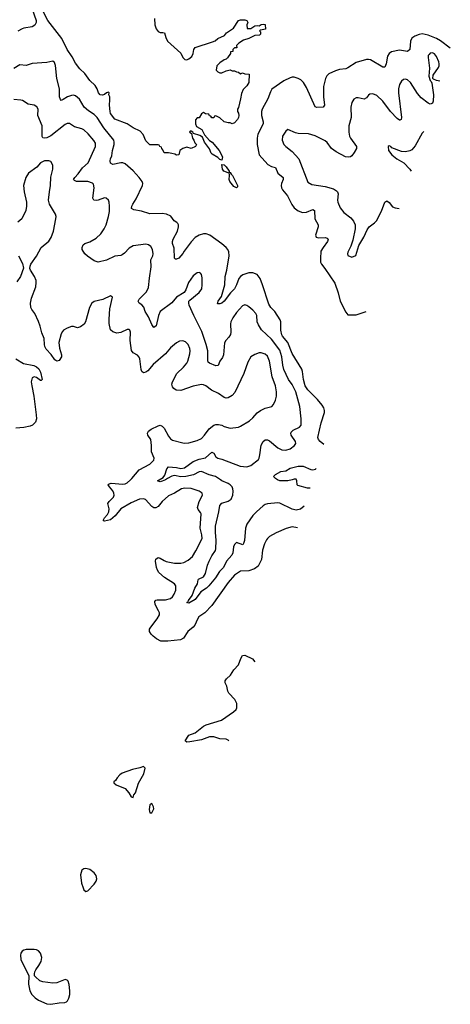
# Model space of a CAD drawing. Header units: inches. Extents: x 1834610 to 2027685, y 642842 to 774116.
# Tile 429 of 632: x 2005388 to 2009564, y 694915 to 704459. Entities that reach past the tile are written whole.
import ezdxf

# ---------------------------------------------------------------- set-up
doc = ezdxf.new("R2010")
doc.units = ezdxf.units.IN
doc.header["$MEASUREMENT"] = 0
doc.layers.add('C0609', color=7, linetype='Continuous')
doc.layers.add('C0700', color=7, linetype='Continuous')

msp = doc.modelspace()

# ---------------------------------------------------------------- linework, layer by layer
at = {"layer": 'C0609', "color": 5}
for points, elevation in [([(2008080.7, 699533.2), (2008030, 699541.8), (2007973.9, 699526.1), (2007876.3, 699483.7), (2007812, 699448), (2007790, 699431.5), (2007781.5, 699418.5), (2007762.8, 699377.2), (2007744.2, 699315.8), (2007733.5, 699226.5), (2007699.4, 699160.6), (2007664.2, 699135.8), (2007610, 699116.9), (2007528.2, 699111.8), (2007470, 699075.4), (2007410, 699004.8), (2007250, 698782), (2007182.8, 698710), (2007126.7, 698670), (2007111.6, 698648.4), (2007086.4, 698590), (2007069.6, 698570.4), (2007018.3, 698530), (2006977.4, 698462.6), (2006947.3, 698447.3), (2006824.7, 698435.3), (2006756.3, 698436.3), (2006716.1, 698456.1), (2006682.3, 698482.3), (2006662.3, 698502.3), (2006647.6, 698530), (2006648, 698550), (2006658.9, 698570), (2006722, 698650), (2006743.5, 698690), (2006743.5, 698710), (2006735.8, 698730), (2006700.7, 698790), (2006700, 698820), (2006707.4, 698832.6), (2006723, 698837), (2006803.3, 698836.7), (2006850, 698847.4), (2006870, 698864.9), (2006886.9, 698890), (2006902.6, 698930), (2006903.5, 698950), (2006901.3, 698970), (2006889.5, 698990), (2006791.1, 699051.1), (2006739, 699099), (2006724.1, 699124.1), (2006715.7, 699150), (2006705, 699210), (2006708.7, 699230), (2006730, 699244.9), (2006750, 699240.2), (2006790, 699215.2), (2006810, 699208.2), (2006890, 699189.4), (2006950, 699189.3), (2006981.1, 699198.9), (2007020.9, 699219.1), (2007064.5, 699255.5), (2007096.9, 699310), (2007156.3, 699430), (2007155.6, 699464.4), (2007139.6, 699530), (2007147.7, 699667.7), (2007142, 699682), (2007118, 699710), (2007111.4, 699730), (2007128.1, 699790), (2007159.7, 699850), (2007156.2, 699870), (2007129.3, 699890), (2007050, 699915.1), (2006990, 699917.2), (2006958.8, 699910), (2006889.3, 699870.7), (2006830, 699844.2), (2006768.9, 699790), (2006730, 699740.5), (2006710, 699726.2), (2006690, 699727.9), (2006670, 699739.8), (2006607.9, 699808), (2006590, 699813.5), (2006550, 699811.9), (2006470, 699777.2), (2006370, 699716.5), (2006315, 699650), (2006270, 699610.8), (2006210, 699596.9), (2006201.8, 699601.8), (2006199.7, 699610), (2006209.8, 699630), (2006238.5, 699661.5), (2006253.8, 699690), (2006256.5, 699716.5), (2006243.9, 699770), (2006255.1, 699790), (2006297.1, 699830), (2006305, 699850), (2006302.5, 699870), (2006291, 699891), (2006257.7, 699930), (2006247.2, 699950), (2006250, 699956.3), (2006275.1, 699964.9), (2006390, 699958), (2006410, 699960.9), (2006430, 699970.3), (2006463.7, 700000)], 280), ([(2006800.8, 700000), (2006770, 699985.7), (2006750, 699980.7), (2006724, 699990), (2006741.6, 700000)], 260), ([(2008147.6, 699742.9), (2008110, 699714.5), (2008070, 699706), (2008030, 699713.6), (2007910, 699772.4), (2007890, 699775.8), (2007790, 699765.1), (2007770, 699758.7), (2007750, 699745.3), (2007685.4, 699690), (2007650, 699652), (2007591, 699570), (2007577.3, 699530), (2007569.2, 699410.8), (2007559, 699381), (2007550.6, 699370), (2007490, 699389.7), (2007470, 699372.8), (2007461.8, 699350), (2007453.7, 699290), (2007445.7, 699270), (2007394.7, 699210), (2007365.4, 699150), (2007324.5, 699110), (2007287.3, 699050), (2007222.4, 698970), (2007201.1, 698950), (2007146.3, 698913.7), (2007090, 698838.7), (2007030, 698802.7), (2007010, 698808), (2007022.7, 698817.3), (2007025.6, 698830), (2007061.8, 698878.2), (2007087.2, 698950), (2007111.6, 698990), (2007118, 699030), (2007123.1, 699036.9), (2007170, 699059.7), (2007190.4, 699089.6), (2007210.5, 699170), (2007226.3, 699210), (2007250, 699262.3), (2007285.6, 699314.4), (2007290.6, 699330), (2007294, 699410), (2007286.5, 699490), (2007286.6, 699550), (2007319.9, 699690), (2007328.8, 699750), (2007350, 699773.8), (2007410, 699791.2), (2007437.6, 699810), (2007455.9, 699850), (2007459.3, 699890), (2007455.8, 699910), (2007447.4, 699930), (2007429.7, 699950), (2007410, 699962.9), (2007350, 699990.5), (2007334.9, 700000)], 260), ([(2008030.7, 700000), (2007990, 699987.3), (2007910.4, 699989.6), (2007889.4, 700000)], 240), ([(2008203.7, 699918.8), (2008179.1, 699919.1), (2008084.4, 699944.4), (2008079.3, 699950), (2008077, 699990), (2008072, 700000)], 240), ([(2007415.5, 697469.4), (2007410, 697474), (2007390, 697484), (2007330, 697487.9), (2007270, 697506.7), (2007230, 697506.7), (2007150, 697478.8), (2007038.2, 697458.2), (2007010, 697456.3), (2006991.8, 697470), (2007030, 697522.3), (2007090, 697546.8), (2007170, 697610.1), (2007196.8, 697623.2), (2007345.6, 697670), (2007462, 697750), (2007486, 697774), (2007494.7, 697790), (2007495.1, 697830), (2007473.5, 697870), (2007417.7, 697930), (2007408.3, 697950), (2007398, 697998), (2007379.6, 698030), (2007379.6, 698050), (2007392.3, 698070), (2007433.3, 698106.7), (2007463.9, 698156), (2007510, 698206), (2007531.9, 698268.1), (2007550, 698297.1), (2007570, 698300.3), (2007644.8, 698264.8), (2007666.9, 698235.9)], 280)]:
    msp.add_lwpolyline(points, dxfattribs=dict(at, elevation=elevation))
at = {"layer": 'C0609', "color": 5, "elevation": 320}
for points in [[(2006590, 697219.3), (2006554.4, 697205.6), (2006482, 697190), (2006383.5, 697156.5), (2006359.8, 697140.2), (2006332, 697110), (2006316.9, 697083.1), (2006302, 697070), (2006302, 697062), (2006323.6, 697043.6), (2006410, 697006), (2006445.2, 696965.2), (2006470, 696924.7), (2006490, 696918), (2006496.1, 696943.9), (2006510, 696963.8), (2006541.7, 697058.3), (2006592.5, 697150), (2006605.2, 697205.2)], [(2006670, 696862), (2006650, 696848.7), (2006643.9, 696803.9), (2006650, 696771.3), (2006670, 696772), (2006689, 696810), (2006685.2, 696830)], [(2006030, 696232.7), (2006010, 696229.2), (2005990, 696214), (2005977.3, 696170), (2005987.3, 696090), (2006002.5, 696042.5), (2006010, 696024.7), (2006030, 696006.8), (2006050, 696016), (2006110, 696078), (2006129.6, 696110), (2006135.6, 696130), (2006130, 696162), (2006110, 696189.2), (2006070, 696221.2)], [(2005530, 695446), (2005450, 695446), (2005430, 695441.2), (2005411.3, 695430), (2005398.8, 695410), (2005394.8, 695390), (2005398.8, 695350), (2005478, 695190), (2005474, 695110), (2005486.6, 695046.6), (2005505.5, 695010), (2005538, 694978), (2005570, 694954.4), (2005650, 694919.5), (2005690, 694914.9), (2005770, 694928.5), (2005827, 694933), (2005840.9, 694939.1), (2005851.7, 694948.3), (2005865.1, 694974.9), (2005874, 695010), (2005873.8, 695046.2), (2005867.5, 695107.5), (2005858.4, 695138.4), (2005849.4, 695149.4), (2005830, 695155.1), (2005750, 695123), (2005710, 695118.3), (2005612.3, 695132.3), (2005582.8, 695142.8), (2005540.1, 695180.1), (2005533.2, 695190), (2005532.3, 695210), (2005535.1, 695230), (2005544.5, 695250), (2005574.7, 695290), (2005595.1, 695330), (2005602, 695370), (2005591.7, 695411.7), (2005570, 695432.7), (2005550, 695442.7)]]:
    msp.add_lwpolyline(points, close=True, dxfattribs=at)
at = {"layer": 'C0700', "color": 5}
for points, elevation in [([(2005507, 704570), (2005547.2, 704450), (2005546.7, 704430), (2005534.1, 704405.9), (2005510, 704389.5), (2005430, 704376.9), (2005411, 704370), (2005370, 704347.3)], 220), ([(2006695.4, 704470), (2006699.2, 704410), (2006710.2, 704370.2), (2006730, 704343), (2006750, 704334.9), (2006775.2, 704335.2), (2006791.3, 704330), (2006804.5, 704284.5), (2006821, 704250), (2006950, 704134), (2006971.2, 704091.1), (2006991.3, 704071.3), (2007010, 704071), (2007030, 704078.8), (2007056.6, 704103.4), (2007071.4, 704130), (2007077, 704170), (2007090, 704190.4), (2007257.5, 704242.5), (2007284.9, 704255.1), (2007310, 704275.5), (2007375.5, 704304.5), (2007394, 704330), (2007462.5, 704377.5), (2007510, 704451.3), (2007530, 704456), (2007570, 704456), (2007592, 704450), (2007602, 704430), (2007591.3, 704410), (2007594, 704374), (2007630, 704372), (2007670, 704398), (2007690, 704402), (2007710, 704398), (2007730.6, 704410.6), (2007755.3, 704415.3), (2007770, 704412), (2007772, 704368), (2007723.6, 704356.4), (2007714, 704350), (2007722, 704342), (2007724.7, 704330), (2007722, 704318), (2007714, 704310), (2007670, 704305.2), (2007610, 704277.2), (2007559.8, 704260.2), (2007512, 704230), (2007492, 704210), (2007492.7, 704187.3), (2007470, 704186), (2007454, 704170), (2007454, 704150), (2007434, 704146), (2007432, 704130), (2007404.7, 704090), (2007390, 704075.3), (2007371.2, 704068.9), (2007330, 704042), (2007301, 704010), (2007292, 703970), (2007310, 703952), (2007330, 703942), (2007350, 703942), (2007390, 703962), (2007430, 703972), (2007450, 703962), (2007470, 703962), (2007490, 703952), (2007511.6, 703951.6), (2007530, 703934), (2007550, 703942), (2007570, 703934), (2007612, 703930), (2007611, 703850), (2007590, 703818), (2007556.9, 703783.1), (2007538, 703742), (2007531, 703690), (2007510, 703606), (2007502, 703590), (2007502, 703570), (2007511.2, 703551.1), (2007512, 703530), (2007511.3, 703510), (2007502, 703490), (2007470, 703458), (2007448.8, 703448.9), (2007430, 703458), (2007410, 703458), (2007370, 703468), (2007330, 703508), (2007290, 703526), (2007278, 703522), (2007271.6, 703508.4), (2007250, 703506), (2007242, 703522), (2007227.3, 703527.3), (2007222, 703542), (2007190, 703546), (2007170, 703558), (2007150, 703546), (2007130, 703506), (2007110, 703506), (2007092.7, 703487.3), (2007092, 703450), (2007104, 703424), (2007155.5, 703395.5), (2007181.4, 703341.4), (2007228.3, 703288.3), (2007256, 703270), (2007322.8, 703190), (2007354.8, 703130), (2007350, 703098), (2007330, 703102), (2007310, 703124), (2007255.5, 703155.5), (2007246.3, 703166.3), (2007230, 703208), (2007179.3, 703270), (2007160.2, 703320.2), (2007135.9, 703335.9), (2007075.3, 703355.3), (2007066, 703370), (2007050, 703378), (2007042, 703378), (2007034, 703370), (2007054, 703354), (2007064.7, 703310), (2007078, 703290), (2007086, 703266), (2007102, 703250), (2007094, 703230), (2007050, 703208.7), (2007010, 703222), (2006970, 703209), (2006942, 703190), (2006931.2, 703148.9), (2006910, 703144), (2006894, 703154), (2006862.7, 703162.7), (2006830, 703169), (2006790, 703168), (2006778, 703198), (2006766, 703210), (2006762, 703222), (2006746, 703230), (2006742, 703242), (2006730, 703246), (2006650, 703246), (2006610, 703284), (2006586.6, 703346.6), (2006556.6, 703376.6), (2006488.7, 703410), (2006429.4, 703449.4), (2006310, 703494), (2006270, 703549.2), (2006265.1, 703570), (2006260.5, 703630), (2006263.2, 703683.2), (2006261.2, 703710), (2006254, 703730), (2006255.3, 703750), (2006250, 703755.3), (2006230, 703748.7), (2006210, 703733.2), (2006190, 703726.6), (2006170, 703729.4), (2006153.2, 703750), (2006139.5, 703790), (2006119.7, 703819.8), (2006070, 703869.6), (2006018.6, 703938.6), (2005970, 703982), (2005930, 704037.2), (2005898.3, 704098.3), (2005850, 704169.7), (2005797.6, 704277.6), (2005661, 704450), (2005579.7, 704610)], 220), ([(2009564, 704183.9), (2009470, 704254.6), (2009430, 704277.4), (2009350, 704309.9), (2009290, 704321.4), (2009263.4, 704316.6), (2009219.9, 704300.1), (2009190, 704279.5), (2009178.8, 704250), (2009170.2, 704169.8), (2009150.3, 704149.7), (2009070, 704162), (2008992.5, 704147.5), (2008970, 704131.8), (2008955.3, 704104.8), (2008942.6, 704030), (2008930, 703999.3), (2008910, 703997), (2008790, 704068.3), (2008770, 704074.3), (2008750, 704072.8), (2008650, 704043), (2008570, 703991.3), (2008550, 703983), (2008490, 703974.7), (2008450, 703964), (2008385.9, 703934.1), (2008365.3, 703914.7), (2008353.1, 703890), (2008334, 703810), (2008332.9, 703710), (2008343.8, 703630), (2008330.4, 703609.6), (2008270, 703606), (2008253.4, 703613.4), (2008170, 703802), (2008138.9, 703850), (2008114.7, 703874.7), (2008090, 703889.7), (2008050, 703901.3), (2008030, 703901.6), (2008010, 703896.2), (2007950, 703865.4), (2007834.9, 703785.1), (2007819.8, 703760.2), (2007793.1, 703690), (2007738.5, 703590), (2007732.4, 703567.6), (2007731.9, 703530), (2007747.9, 703470), (2007748.6, 703450), (2007696.3, 703350), (2007690.1, 703309.9), (2007689.6, 703249.6), (2007709.3, 703150), (2007794, 703054), (2007830, 703035.5), (2007870, 703024.6), (2007890.2, 702970), (2007942.3, 702930), (2007944.2, 702910), (2007927.4, 702870), (2007924.6, 702850), (2007928.1, 702830), (2007937.4, 702810), (2007984.6, 702750), (2008026.7, 702666.7), (2008050, 702634.6), (2008090, 702605.2), (2008131.4, 702591.4), (2008170, 702594.2), (2008230, 702618), (2008248.6, 702608.5), (2008251.1, 702530), (2008283.6, 702470), (2008281.8, 702450), (2008257, 702370), (2008262, 702350), (2008290, 702342.7), (2008350, 702348.9), (2008370, 702342.4), (2008380.3, 702330), (2008373.8, 702310), (2008329.6, 702250.4), (2008310, 702214), (2008304.1, 702144.1), (2008305.8, 702110), (2008315, 702090), (2008348.4, 702048.4), (2008445.2, 701905.2), (2008476.8, 701810), (2008495.9, 701730), (2008550, 701624.6), (2008570, 701599.5), (2008650, 701596.5), (2008749.4, 701630)], 240), ([(2009461.9, 703863.9), (2009429.6, 703869.6), (2009402, 703882), (2009395.3, 703890), (2009399.3, 703920.7), (2009450, 703994), (2009456.4, 704010), (2009457.2, 704030), (2009452.9, 704050), (2009430, 704100.7), (2009410, 704127.6), (2009390, 704138.7), (2009370, 704133.6), (2009358.3, 704121.7), (2009350.4, 704110), (2009349.2, 704090.8), (2009361.1, 703990), (2009356, 703910), (2009367.3, 703870), (2009378.5, 703858.5), (2009383.8, 703843.8), (2009402.4, 703730), (2009396.5, 703670), (2009390, 703649.5), (2009378, 703642), (2009370, 703638.7), (2009350, 703648.2), (2009282.6, 703702.6), (2009244.8, 703744.8), (2009177.8, 703850), (2009150, 703875.5), (2009130, 703883.5), (2009110, 703880.4), (2009090, 703864), (2009071.8, 703830), (2009061.7, 703790), (2009061.2, 703750), (2009090.3, 703510), (2009087.5, 703492.5), (2009075.5, 703484.5), (2009070, 703483.7), (2009050, 703499.7), (2008985.2, 703570), (2008909.7, 703670), (2008850, 703724.2), (2008830, 703735.1), (2008810, 703739.6), (2008784.8, 703735.2), (2008770, 703726.6), (2008750, 703700.9), (2008730, 703689.7), (2008670, 703701.1), (2008650, 703699.7), (2008630, 703689.5), (2008610, 703657.2), (2008598.3, 703610), (2008602.9, 703510), (2008581.3, 703430), (2008579.7, 703370), (2008587.2, 703330), (2008596.9, 703310), (2008655.6, 703230), (2008653.1, 703210), (2008632.8, 703170), (2008610, 703138.7), (2008596.3, 703130), (2008574, 703126), (2008549, 703129), (2008456.3, 703176.3), (2008411.4, 703211.4), (2008370, 703268.2), (2008350, 703284), (2008254.4, 703334.4), (2008190, 703350.8), (2008090, 703355.6), (2008063, 703363), (2007990, 703395.3), (2007970, 703379), (2007938, 703330), (2007933.4, 703290), (2007950.6, 703250), (2007968.9, 703228.9), (2008030, 703180.4), (2008094.6, 703110), (2008183.7, 702883.7), (2008221.3, 702861.3), (2008350, 702843.2), (2008430, 702818.3), (2008460.7, 702800.7), (2008470.2, 702790.2), (2008475.8, 702770), (2008470.3, 702710.3), (2008472.9, 702690), (2008496.5, 702636.5), (2008531.3, 702591.3), (2008598.2, 702538.2), (2008626.8, 702506.8), (2008641.3, 702470), (2008641.6, 702430), (2008618.5, 702321.5), (2008598, 702262), (2008570, 702206), (2008566, 702190), (2008571.6, 702171.6), (2008610, 702158), (2008648.4, 702171.6), (2008676, 702270), (2008727, 702350), (2008756.6, 702423.4), (2008777, 702450), (2008830, 702488.7), (2008849.8, 702510.2), (2008896.9, 702603.1), (2008929.7, 702690), (2008950, 702703), (2008970, 702686), (2009004.2, 702644.2), (2009030, 702633.7), (2009068, 702628.8)], 260), ([(2008338.3, 700340.9), (2008300.5, 700370), (2008285.4, 700390), (2008279.2, 700410), (2008310.6, 700550), (2008343.5, 700650), (2008343.8, 700670), (2008336.2, 700696.2), (2008321.7, 700721.7), (2008277.1, 700777.1), (2008181.2, 700870), (2008156, 700910), (2008141, 700970), (2008131.8, 701050), (2008124.1, 701070), (2008030, 701224.7), (2007989.1, 701330), (2007937.7, 701390), (2007930, 701404.7), (2007919.8, 701450), (2007919.8, 701530), (2007915.1, 701550), (2007862.5, 701630), (2007824.8, 701670), (2007802.9, 701702.8), (2007744.4, 701890), (2007719.8, 701950), (2007689.7, 701990), (2007650, 702006.1), (2007610, 702006.3), (2007552.9, 701987.1), (2007529.3, 701970), (2007513.7, 701950), (2007491.8, 701888.2), (2007470, 701849.8), (2007431.3, 701810), (2007370, 701729.7), (2007350, 701712), (2007330, 701703), (2007305.6, 701705.6), (2007312.3, 701730), (2007344.9, 701775.1), (2007377.1, 701890), (2007381.1, 701970), (2007398.3, 702030), (2007418.5, 702170), (2007415.4, 702210), (2007406, 702230), (2007390, 702251.6), (2007350, 702286.6), (2007230.8, 702370.8), (2007196.7, 702383.3), (2007170, 702383.5), (2007130, 702371.1), (2007090, 702348.2), (2007050, 702304.4), (2006983.5, 702216.5), (2006970, 702191.6), (2006930, 702147.3), (2006910, 702136), (2006899, 702139), (2006890, 702148), (2006884.9, 702244.9), (2006870.8, 702290), (2006870.8, 702310), (2006876.5, 702330), (2006918.5, 702410), (2006928.7, 702450), (2006928.3, 702470), (2006922.7, 702482.7), (2006913.6, 702493.6), (2006885.6, 702510), (2006854, 702554), (2006812.9, 702572.9), (2006770, 702578.7), (2006650, 702577.6), (2006570, 702603.5), (2006495.5, 702615.5), (2006474, 702630), (2006477, 702650), (2006486.3, 702670), (2006518, 702722), (2006578.7, 702850), (2006582.9, 702870), (2006577.6, 702890), (2006548.3, 702930), (2006490, 702994.3), (2006410, 703063.1), (2006390, 703070.9), (2006370, 703071.8), (2006290, 703055.8), (2006270, 703069.4), (2006266.2, 703090), (2006269.7, 703109.7), (2006281.6, 703138.4), (2006288.5, 703190), (2006304.4, 703250), (2006305.6, 703270), (2006300.5, 703290), (2006205.3, 703410), (2006139.1, 703510), (2006110, 703539.8), (2006054.4, 703574.4), (2006013, 703610), (2005967.2, 703687.2), (2005930, 703719.7), (2005910, 703725.7), (2005890, 703723.9), (2005850.5, 703710), (2005810, 703683.6), (2005790, 703677), (2005784.2, 703684.2), (2005774.3, 703710), (2005774.6, 703790), (2005749.1, 703890), (2005734.4, 704014.4), (2005724.7, 704044.7), (2005710, 704058), (2005650, 704044), (2005510, 704035.6), (2005450, 704015.8), (2005390, 704021.6), (2005330, 703984.7)], 240), ([(2006741.6, 700000), (2006778.8, 700021.2), (2006796.2, 700043.8), (2006814.4, 700105.6), (2006830, 700123.1), (2006910, 700116.6), (2006950, 700107.7), (2006985.8, 700114.2), (2007070, 700177.3), (2007130, 700198.6), (2007190, 700211.2), (2007250, 700265.7), (2007270, 700257.1), (2007290, 700223.1), (2007310, 700207.6), (2007350, 700198.9), (2007527.7, 700130), (2007590, 700123.2), (2007630, 700136), (2007703.5, 700196.5), (2007711.2, 700210), (2007718.4, 700241.6), (2007730, 700333.4), (2007750, 700370.4), (2007770, 700385.3), (2007790, 700387.2), (2007810, 700377.4), (2007890, 700309.1), (2007930, 700289), (2007970, 700287.4), (2008010, 700298.7), (2008054, 700330), (2008066, 700350), (2008064.2, 700370), (2008022.4, 700430), (2008017, 700450), (2008020.5, 700459.5), (2008038.7, 700481.3), (2008101.2, 700510), (2008116.9, 700530), (2008118, 700590), (2008105, 700710), (2008066.5, 700850), (2008030, 700923.1), (2007995.1, 700970), (2007948.8, 701068.8), (2007938.7, 701110), (2007931, 701190), (2007910, 701254.5), (2007830, 701362.9), (2007732.9, 701452.9), (2007702.5, 701502.5), (2007691, 701530), (2007688.4, 701590), (2007679.7, 701610), (2007650, 701642), (2007610, 701674.3), (2007590, 701687.8), (2007570, 701694.5), (2007550, 701685.1), (2007490, 701619.1), (2007455.6, 701570), (2007436.5, 701530), (2007432, 701510), (2007436.3, 701430), (2007432.1, 701407.9), (2007417.9, 701382.2), (2007386, 701350), (2007374, 701326), (2007365.7, 701210), (2007354.3, 701185.7), (2007328.3, 701150), (2007313.5, 701106.5), (2007290, 701105.1), (2007228.8, 701128.8), (2007217.5, 701137.5), (2007211.9, 701151.8), (2007212.5, 701250), (2007196.5, 701310), (2007155, 701435), (2007076.5, 701590), (2007033.1, 701690), (2007029.7, 701710), (2007029.7, 701730), (2007038.8, 701741.2), (2007130, 701815.5), (2007153, 701850), (2007158, 701890), (2007158, 701958), (2007152.3, 701990), (2007142.7, 702002.7), (2007130, 702009.2), (2007110, 702003.7), (2007070, 701974.5), (2007026.7, 701910), (2007000.3, 701839.7), (2006984.2, 701815.8), (2006910, 701769.5), (2006864.8, 701715.2), (2006751.2, 701628.9), (2006733.6, 701590), (2006711.5, 701490), (2006690, 701475.1), (2006670, 701505.2), (2006638.8, 701578.8), (2006605.8, 701630), (2006591.4, 701671.4), (2006573.7, 701693.7), (2006547.8, 701710), (2006537.4, 701730), (2006548.1, 701750), (2006619.4, 701820.6), (2006637.8, 701862.2), (2006646.3, 701953.7), (2006664.7, 702064.7), (2006660.7, 702130), (2006678.7, 702170), (2006682.4, 702190), (2006676.9, 702230), (2006661, 702261), (2006636.1, 702276.1), (2006610, 702281.6), (2006490, 702266.6), (2006450, 702244), (2006405.7, 702194.3), (2006382, 702178), (2006370, 702172.8), (2006310, 702167.7), (2006230.8, 702129.2), (2006150.1, 702109.9), (2006110, 702122), (2006046.1, 702166.1), (2006019.8, 702190), (2005995.1, 702230), (2005994.5, 702250), (2006005, 702275), (2006020.7, 702290), (2006070, 702306.5), (2006130, 702342.5), (2006175.5, 702384.5), (2006207.2, 702430), (2006225.5, 702470), (2006249.8, 702550), (2006258, 702598), (2006260.4, 702650), (2006256.9, 702690), (2006250, 702709), (2006227.9, 702727.9), (2006210, 702732.8), (2006150, 702709.7), (2006130, 702706), (2006107.3, 702710), (2006098.9, 702730), (2006111.8, 702830), (2006103.9, 702863.9), (2006094.8, 702874.8), (2006049, 702889), (2005938, 702890), (2005919.1, 702899.1), (2005909.6, 702909.7), (2005923.6, 702930), (2005956.9, 702963.1), (2005996.2, 703023.8), (2006054, 703070), (2006124.2, 703230), (2006123.1, 703263.1), (2006108.9, 703288.9), (2006052.6, 703352.6), (2006009.6, 703390), (2005990, 703401.7), (2005921.1, 703421.1), (2005870, 703451.6), (2005850, 703451.5), (2005830, 703443), (2005690, 703331.6), (2005650, 703312.9), (2005629.8, 703309.8), (2005614.3, 703314.3), (2005607, 703327), (2005604.8, 703344.8), (2005606.3, 703430), (2005564.7, 703530), (2005567.6, 703590), (2005555.2, 703615.2), (2005530, 703629.6), (2005470, 703638.7), (2005415.1, 703675.1), (2005399.5, 703679.5), (2005330, 703683.5)], 260), ([(2009306.2, 703375.6), (2009290, 703359.5), (2009223.6, 703236.4), (2009190, 703198), (2009170, 703187.6), (2009130, 703177.6), (2009090, 703182), (2008998, 703218), (2008986, 703230), (2008970, 703235.3), (2008962, 703230), (2008966, 703190), (2008998, 703150), (2009044.7, 703110), (2009112.1, 703072.1), (2009170.3, 703010.3), (2009183, 702989.2)], 280), ([(2006463.7, 700000), (2006475.1, 700010), (2006546.1, 700093.9), (2006649.8, 700150.2), (2006688.1, 700190), (2006691.3, 700210), (2006667.2, 700270), (2006667.4, 700330), (2006658.7, 700390), (2006631.6, 700430), (2006626.3, 700450), (2006637.6, 700470), (2006662.9, 700490), (2006730, 700522.3), (2006750, 700527), (2006770, 700520.3), (2006790, 700498.4), (2006830, 700420.5), (2006850, 700394.4), (2006870, 700383.8), (2006970, 700355.8), (2006990, 700353.4), (2007030, 700358.5), (2007110, 700379.6), (2007150, 700400.8), (2007179.8, 700430), (2007225.8, 700494.2), (2007270, 700529.1), (2007290, 700535.8), (2007316.1, 700536), (2007347, 700527), (2007370, 700514.4), (2007430, 700500.5), (2007510, 700510.5), (2007530, 700518), (2007617, 700570), (2007650, 700599.5), (2007692.5, 700647.5), (2007722, 700670), (2007770, 700691.7), (2007834.5, 700710), (2007850.9, 700729.1), (2007868.9, 700771.1), (2007879.3, 700810), (2007879.4, 700850), (2007868.5, 700910), (2007835.5, 700995.5), (2007811.6, 701150), (2007790, 701198.7), (2007770, 701217.4), (2007730, 701229.7), (2007710, 701228.3), (2007667.1, 701212.9), (2007630.3, 701189.7), (2007600.3, 701139.7), (2007560.3, 701030), (2007473.9, 700846.1), (2007450, 700817.6), (2007410, 700792), (2007390, 700789.6), (2007370, 700797), (2007316.8, 700836.8), (2007248.5, 700868.5), (2007193.2, 700910), (2007170, 700919.6), (2007150, 700921.3), (2007070, 700907.7), (2006950, 700865.4), (2006907.2, 700867.3), (2006882.6, 700882.6), (2006870, 700899), (2006864.9, 700924.9), (2006869.6, 700949.6), (2006911.4, 701028.6), (2006975.8, 701090), (2007009.7, 701130), (2007019.7, 701150), (2007038.6, 701221.4), (2007041, 701250), (2007038.3, 701270), (2007020.5, 701310), (2006995.2, 701335.2), (2006970, 701346), (2006937.7, 701342.3), (2006910, 701327.6), (2006850, 701277), (2006801.7, 701218.3), (2006681.9, 701118.1), (2006630, 701055.8), (2006610, 701041.3), (2006590, 701035.6), (2006574, 701050), (2006567.1, 701067.1), (2006554.7, 701170), (2006547.6, 701187.6), (2006530, 701206), (2006489.8, 701229.8), (2006473.7, 701253.7), (2006460.4, 701350), (2006462.4, 701430), (2006456, 701450), (2006450, 701455.1), (2006430, 701455.6), (2006370, 701428), (2006330, 701421.6), (2006292.1, 701432.1), (2006270, 701454), (2006255.5, 701515.5), (2006254.5, 701554.5), (2006263.6, 701656.4), (2006288, 701768), (2006270, 701782), (2006193.4, 701746.6), (2006110, 701726.9), (2006086.5, 701710), (2006065.3, 701670), (2006027, 701530), (2006012.6, 701507.4), (2005979.1, 701480.9), (2005950, 701471.3), (2005910, 701484.8), (2005890, 701486), (2005850.2, 701469.8), (2005812.2, 701447.8), (2005802.5, 701437.5), (2005790, 701415.1), (2005768.4, 701330), (2005773.2, 701273.2), (2005793.1, 701210), (2005794.4, 701190), (2005770, 701155.1), (2005750, 701149.5), (2005730, 701162), (2005694.3, 701214.3), (2005646, 701266), (2005632.1, 701290), (2005627.4, 701310), (2005626, 701370), (2005603.3, 701423.3), (2005587.5, 701487.5), (2005572.2, 701532.2), (2005536.4, 701610), (2005504.7, 701650), (2005498, 701670), (2005494.7, 701710), (2005502, 701758), (2005546.3, 701870), (2005549.6, 701910), (2005547.6, 701930), (2005533.6, 701970), (2005492.7, 702030), (2005486.3, 702046.3), (2005489, 702070), (2005496, 702090), (2005550, 702166), (2005598, 702250), (2005670, 702313), (2005693.4, 702346.6), (2005717.4, 702410), (2005739.6, 702530), (2005740.7, 702550), (2005734.5, 702574.5), (2005676.3, 702670), (2005667.2, 702710), (2005676.4, 702790), (2005688.7, 702850), (2005688.9, 702931.1), (2005711.2, 703011.1), (2005709.7, 703049.7), (2005690, 703082.7), (2005670, 703091.8), (2005630, 703091.6), (2005590.8, 703070), (2005553.4, 703030), (2005474, 702970), (2005448, 702930), (2005426, 702850), (2005433.4, 702790), (2005454.3, 702690), (2005455.6, 702650), (2005448.8, 702610), (2005407.7, 702530), (2005370, 702495.1)], 280), ([(2005376.3, 702170), (2005414.6, 702094.6), (2005424.9, 702050), (2005397.6, 701970), (2005362.2, 701917.8)], 280), ([(2005352.1, 701172), (2005425, 701125), (2005525.7, 701105.7), (2005550, 701095.2), (2005574.6, 701074.6), (2005590, 701040.7), (2005606, 700970), (2005598, 700962), (2005590, 700962), (2005550.8, 700990.8), (2005530, 700996.4), (2005510, 700986), (2005500.3, 700950), (2005504.6, 700910), (2005526, 700810), (2005548.8, 700630), (2005550.3, 700590), (2005541.2, 700558.8), (2005513, 700530), (2005490, 700519.7), (2005430, 700505.7), (2005350, 700500.5)], 280), ([(2007889.4, 700000), (2007869.3, 700010), (2007849, 700030), (2007869.2, 700050), (2007921.3, 700078.7), (2007970, 700087), (2008010.2, 700110.2), (2008090, 700131), (2008137.3, 700130), (2008210, 700097.3), (2008230, 700096.1), (2008256.5, 700103.5), (2008264.1, 700108.1)], 240), ([(2007334.9, 700000), (2007286.9, 700030), (2007225.7, 700045.7), (2007150, 700079), (2007130, 700077), (2007073.1, 700046.9), (2007000.4, 700030), (2006950, 700028.7), (2006890, 700040.8), (2006864.4, 700035.6), (2006822.4, 700010), (2006800.8, 700000)], 260), ([(2008072, 700000), (2008070, 700004), (2008050, 700006), (2008030.7, 700000)], 240)]:
    msp.add_lwpolyline(points, dxfattribs=dict(at, elevation=elevation))
at = {"layer": 'C0700', "color": 5, "elevation": 220}
msp.add_lwpolyline([(2007490, 702829.4), (2007463.3, 702843.3), (2007426.6, 702890), (2007419.5, 702910), (2007423.7, 702950), (2007418, 702978), (2007410, 702975.3), (2007369, 702990), (2007354, 703010), (2007350, 703054), (2007370, 703051.3), (2007390, 703033.4), (2007421, 702990), (2007421, 702981), (2007430, 702978), (2007440.5, 702960.5), (2007453.4, 702950), (2007500.7, 702850), (2007499.8, 702840.2)], close=True, dxfattribs=at)

doc.saveas('drawing.dxf')
